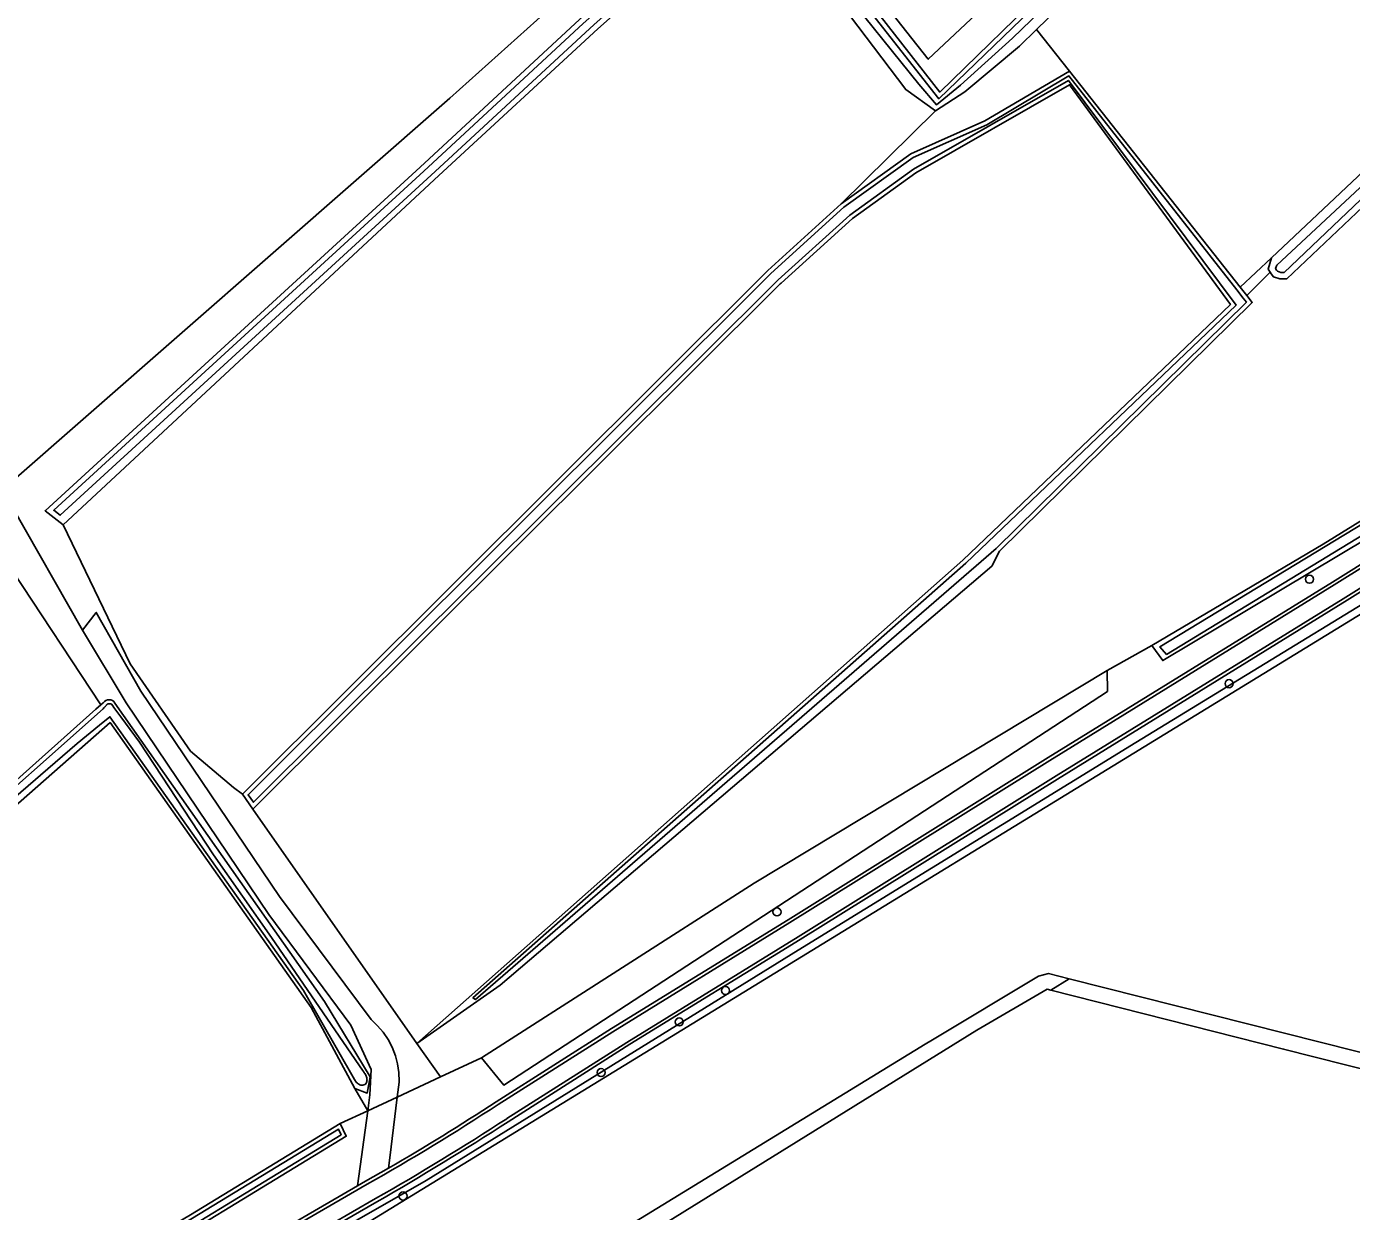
# Model space of a CAD drawing. Extents: x 164494 to 166241, y 382475 to 384495.
# Drawn here: x 165703.4 to 165864.2, y 382565.2 to 382708.9 of the extents above; entities that cross this region are included whole.
import ezdxf

# ---------------------------------------------------------------- set-up
doc = ezdxf.new("R2010")
doc.units = 0
for name, color, linetype in [('IMGEO_Berm_open', 7, 'Continuous'), ('IMGEO_Boom', 7, 'Continuous'), ('IMGEO_Erf', 7, 'Continuous'), ('IMGEO_Fietspad_gesloten', 7, 'Continuous'), ('IMGEO_Grasland_agrarisch', 7, 'Continuous'), ('IMGEO_Grasland_overig', 7, 'Continuous'), ('IMGEO_Groenvoorziening', 7, 'Continuous'), ('IMGEO_Hek', 7, 'Continuous'), ('IMGEO_Houtwal', 7, 'Continuous'), ('IMGEO_Loofbos', 7, 'Continuous'), ('IMGEO_Oever', 7, 'Continuous'), ('IMGEO_Rijbaan_lokaal_open', 7, 'Continuous'), ('IMGEO_Waterloop', 7, 'Continuous')]:
    doc.layers.add(name, color=color, linetype=linetype)

msp = doc.modelspace()

# ---------------------------------------------------------------- linework, layer by layer
at = {"layer": 'IMGEO_Berm_open'}
for points in [[(166090.25, 382785.18), (166090.25, 382785.18), (166029.41, 382746.41), (165974.55, 382711.98), (165861.9, 382641.5), (165827.39, 382620.25), (165795.83, 382600.56), (165774.4, 382587.35), (165760.41, 382578.47)], [(165760.65, 382578.14), (165774.58, 382586.97), (165796.04, 382600.2), (165827.6, 382619.88), (165862.1, 382641.17), (165904.44, 382667.59), (165974.83, 382711.66), (166029.55, 382746.08), (166090.3, 382784.45), (166090.25, 382785.18)], [(166090.47, 382782.19), (166030.64, 382744.38), (165976.14, 382710.15), (165863.19, 382639.48), (165828.35, 382617.99), (165797.08, 382598.49), (165776.28, 382585.67), (165761.69, 382576.43)], [(165761.88, 382576.05), (165776.65, 382585.44), (165797.31, 382598.15), (165828.51, 382617.61), (165863.7, 382639.32), (165905.74, 382665.55), (165976.39, 382709.8), (166030.87, 382744.07), (166090.51, 382781.65), (166090.47, 382782.11), (166090.47, 382782.19)], [(165747.36, 382570.43), (165744.55, 382568.83), (165743.6, 382568.28), (165730.63, 382560.77), (165708.12, 382548.35), (165696.44, 382541.93), (165696.59, 382541.59), (165730.88, 382560.43), (165744.77, 382568.47)], [(165745.79, 382566.73), (165731.82, 382558.67), (165721.25, 382552.79), (165697.57, 382539.86), (165697.72, 382539.5), (165732.05, 382558.31), (165745.93, 382566.33)]]:
    msp.add_lwpolyline(points, dxfattribs=at)
for centre, radius, start, end in [((165597.42, 382828.23), 298.65, 299.5636, 303.1304), ((165612.07, 382804.55), 270.4, 300.0221, 303.2707), ((165585.46, 382847.42), 323.26, 299.7342, 303.0363), ((165579.54, 382857.3), 335.18, 299.7635, 302.9572)]:
    msp.add_arc(centre, radius, start, end, dxfattribs=at)
at = {"layer": 'IMGEO_Boom'}
for centre in [(165859.11, 382641.86), (165849.35, 382629.19), (165794.49, 382601.5), (165788.25, 382591.96), (165782.63, 382588.16), (165773.15, 382582.02), (165749.11, 382567.04)]:
    msp.add_circle(centre, 0.489, dxfattribs=at)
at = {"layer": 'IMGEO_Erf'}
msp.add_lwpolyline([(165642.45, 382595.64), (165644.56, 382593.54), (165659.24, 382579.12), (165711.83, 382626.08), (165712.43, 382626.61), (165701.74, 382642.89), (165701.38, 382642.64), (165700.67, 382642.26), (165697.35, 382646.65), (165695.25, 382650.41), (165694.47, 382651.34), (165694.36, 382651.48), (165693.11, 382653.54), (165668.7, 382633.48), (165668.14, 382632.96), (165658.89, 382642.68)], dxfattribs=at)
at = {"layer": 'IMGEO_Fietspad_gesloten'}
for points in [[(166090.3, 382784.45), (166029.55, 382746.08), (165974.83, 382711.66), (165904.44, 382667.59), (165862.1, 382641.17), (165827.6, 382619.88), (165796.04, 382600.2), (165774.58, 382586.97), (165760.65, 382578.14)], [(165761.69, 382576.43), (165776.28, 382585.67), (165797.08, 382598.49), (165828.35, 382617.99), (165863.19, 382639.48), (165976.14, 382710.15), (166030.64, 382744.38), (166090.47, 382782.19), (166090.3, 382784.45)], [(165744.77, 382568.47), (165730.88, 382560.43), (165696.59, 382541.59), (165697.57, 382539.86), (165721.25, 382552.79), (165731.82, 382558.67), (165745.79, 382566.73)]]:
    msp.add_lwpolyline(points, dxfattribs=at)
for centre, radius, start, end in [((165597.42, 382828.23), 298.65, 299.5636, 303.1304), ((165585.46, 382847.42), 323.26, 299.7342, 303.0363)]:
    msp.add_arc(centre, radius, start, end, dxfattribs=at)
at = {"layer": 'IMGEO_Grasland_agrarisch'}
msp.add_lwpolyline([(165700.53, 382652.73), (165754.79, 382700.23), (165789.98, 382731.81), (165812.7, 382752.93), (165856.01, 382792.29), (165858.13, 382794.1), (165858.96, 382793.41), (165860.27, 382792.25), (165863.73, 382795.46), (165858.52, 382798.13), (165846.2, 382805.03), (165844.96, 382805.84), (165842.95, 382805.65), (165839, 382806.39), (165836.64, 382808.41), (165833.64, 382811.65), (165829.97, 382808.54), (165789.29, 382773.33), (165783.43, 382779.3), (165825.16, 382816.73), (165831.9, 382822.91)], dxfattribs=at)
for points in [[(165860.27, 382792.25), (165861.64, 382791.04), (165862.14, 382790.46), (165803.14, 382736.23), (165794.29, 382728.46), (165812.84, 382704.93), (165907.73, 382793.89), (165886.03, 382815.2), (165866.07, 382795.13), (165865.66, 382794.74), (165863.73, 382795.46)], [(165946.34, 382766.54), (165947.01, 382771.3), (165921.59, 382797.59), (165912.24, 382789.4), (165909.15, 382786.7), (165895.87, 382774.52), (165869.26, 382750), (165858.72, 382740.29), (165825.99, 382708.56), (165829.97, 382703.47), (165850.7, 382677.28), (165851.5, 382676.28), (165854.33, 382679.12), (165854.11, 382679.49), (165854.49, 382680.85), (165874.03, 382699.25), (165903.86, 382727.02)], [(165793.39, 382679.31), (165802.26, 382687.39), (165813.74, 382698.68), (165810.12, 382701.26), (165791.77, 382725.53), (165772.76, 382708.64), (165753.47, 382690.83), (165707.88, 382648.47), (165715.99, 382631.6), (165723.31, 382621.02), (165728.54, 382616.6), (165729.63, 382615.77)], [(165849.51, 382675.18), (165829.99, 382701.84), (165811.35, 382691.14), (165803.65, 382685.61), (165794.98, 382677.78), (165794.86, 382677.68), (165730.88, 382613.98), (165750.79, 382585.53), (165817.05, 382644.17)], [(165839.96, 382633.8), (165860.76, 382646.12), (165882.17, 382659.32), (165890.4, 382664.79), (165871.71, 382692.85), (165856.35, 382678.28), (165855.51, 382678.28), (165854.74, 382678.55), (165854.47, 382678.9), (165854.33, 382679.12), (165851.5, 382676.28), (165852.17, 382675.43), (165821.5, 382645.26), (165820.55, 382643.46), (165760.9, 382592.62), (165750.79, 382585.53), (165753.64, 382581.48), (165758.64, 382583.81), (165791.72, 382604.98), (165834.57, 382630.78)], [(165741.48, 382575.83), (165744.83, 382577.39), (165743.28, 382580.1), (165737.96, 382589.9), (165713.57, 382624.46), (165660.54, 382577.84), (165692.22, 382546.72), (165710.92, 382557.43), (165723.31, 382564.75)]]:
    msp.add_lwpolyline(points, close=True, dxfattribs=at)
at = {"layer": 'IMGEO_Grasland_overig'}
for points in [[(165907.73, 382793.89), (165812.84, 382704.93), (165794.29, 382728.46), (165803.14, 382736.23), (165862.14, 382790.46), (165861.64, 382791.04), (165836.44, 382767.7), (165816.95, 382750), (165796.12, 382731.09), (165795.36, 382732.1), (165792.24, 382729.11), (165814.25, 382700.96), (165841.52, 382727.5), (165865.72, 382750), (165910.26, 382791.41)], [(165748.4, 382579.04), (165748.63, 382580.84), (165748.63, 382580.95), (165748.6, 382582.02), (165748.44, 382583.06), (165748.19, 382584.03), (165747.79, 382585.08), (165747.3, 382586.02), (165746.71, 382586.9), (165746.03, 382587.7), (165745.25, 382588.44), (165734.14, 382603.37), (165717.28, 382628.27), (165711.89, 382637.84), (165710.23, 382635.66), (165715.5, 382626.87), (165732.81, 382601.2), (165742.79, 382587.76), (165745.23, 382582.38), (165745.09, 382579.33), (165744.83, 382577.39)], [(165744.83, 382577.39), (165743.6, 382568.28), (165744.55, 382568.83), (165747.36, 382570.43), (165747.51, 382571.66), (165748.4, 382579.04)]]:
    msp.add_lwpolyline(points, close=True, dxfattribs=at)
at = {"layer": 'IMGEO_Groenvoorziening'}
for points in [[(166089.95, 382789.28), (166050.76, 382764.85), (166005.7, 382736.98), (165974.15, 382717.99), (165934.27, 382692.82), (165915.64, 382680.8), (165899.16, 382670.95), (165896.65, 382669.23), (165893.07, 382666.69), (165894.9, 382664.04), (165841.31, 382632), (165839.96, 382633.8), (165834.57, 382630.78), (165834.6, 382628.24), (165761.36, 382580.48), (165758.64, 382583.81), (165753.64, 382581.48), (165748.4, 382579.04), (165747.51, 382571.66), (165747.36, 382570.43)], [(165760.41, 382578.47), (165774.4, 382587.35), (165795.83, 382600.56), (165827.39, 382620.25), (165861.9, 382641.5), (165974.55, 382711.98), (166029.41, 382746.41), (166090.25, 382785.18), (166090.25, 382785.18), (166090.19, 382786.02), (166089.95, 382789.28), (166089.95, 382789.28)], [(165692.92, 382535.35), (165692.95, 382535.36), (165693.02, 382535.41), (165736.42, 382560.07), (165751.94, 382568.93), (165797.05, 382596.87), (165838.04, 382622.04), (165882.02, 382648.91), (165907.41, 382664.63), (165919.33, 382672.2), (165940.41, 382685.1), (165944.92, 382687.94), (165944.18, 382688.99), (165955.45, 382696.01), (165955.98, 382694.9), (165978.62, 382709.16), (166000, 382723), (166010.15, 382729.57), (166043.64, 382750), (166054.81, 382756.81), (166090.65, 382779.7), (166090.51, 382781.65)], [(166090.51, 382781.65), (166030.87, 382744.07), (165976.39, 382709.8), (165905.74, 382665.55), (165863.7, 382639.32), (165828.51, 382617.61), (165797.31, 382598.15), (165776.65, 382585.44), (165761.88, 382576.05)], [(165613.91, 382510.24), (165632.61, 382512.73), (165635.88, 382513.33), (165647.67, 382516.12), (165656.38, 382518.59), (165674.45, 382525.44), (165680.46, 382528.23), (165686.34, 382529.03), (165689.39, 382527.86), (165689.58, 382527.95), (165689.92, 382528.1), (165693.73, 382529.78), (165693.96, 382529.89), (165694.24, 382530.01), (165695.26, 382533.46), (165936.75, 382681.38), (165942.47, 382685.23), (165945.21, 382687.52), (165950.28, 382690.61), (165956.22, 382694.41), (166090.69, 382779.16), (166090.65, 382779.7)], [(166000, 382723), (165978.62, 382709.16), (165955.98, 382694.9), (165944.92, 382687.94), (165940.41, 382685.1), (165919.33, 382672.2), (165907.41, 382664.63), (165882.02, 382648.91), (165838.04, 382622.04), (165797.05, 382596.87), (165751.94, 382568.93), (165736.42, 382560.07), (165693.02, 382535.41)], [(165701.61, 382650.8), (165700.53, 382652.73), (165697.9, 382658.89), (165694.56, 382657.42), (165692.82, 382656.65), (165691.22, 382656.07), (165693.11, 382653.54), (165694.36, 382651.48), (165694.47, 382651.34), (165695.25, 382650.41), (165697.35, 382646.65), (165700.67, 382642.26), (165701.38, 382642.64), (165701.74, 382642.89), (165712.43, 382626.61), (165712.73, 382626.87)], [(165714.15, 382626.84), (165739.6, 382590.64), (165745.12, 382581.49), (165744.77, 382579.53), (165743.28, 382580.1), (165744.83, 382577.39), (165745.09, 382579.33), (165745.23, 382582.38), (165742.79, 382587.76), (165732.81, 382601.2), (165715.5, 382626.87), (165710.23, 382635.66), (165701.61, 382650.8)], [(165700.68, 382516.58), (165704.78, 382518.76), (165706.57, 382517.31), (165708.02, 382518.14), (165708.96, 382518.68), (165723.08, 382526.75), (165728.78, 382530.52), (165730.31, 382531.59), (165732.02, 382532.66), (165750.41, 382544.81), (165818.73, 382587.16), (165827.26, 382592.13), (165827.74, 382592), (165829.96, 382593.38), (165827.42, 382594.02), (165826.23, 382593.72), (165813.38, 382585.99), (165812.48, 382585.45), (165732.44, 382536.45), (165721.06, 382529.75), (165701.27, 382518.2)], [(165730.63, 382560.77), (165743.6, 382568.28), (165744.83, 382577.39), (165741.48, 382575.83), (165742.22, 382574.3), (165711.6, 382555.62), (165691.52, 382544.63), (165690.11, 382546.02), (165686.96, 382544.97)], [(165745.93, 382566.33), (165732.05, 382558.31), (165697.72, 382539.5), (165695.64, 382538.23), (165693.36, 382536.56)]]:
    msp.add_lwpolyline(points, dxfattribs=at)
for centre, radius, start, end in [((165713.43, 382626.4), 0.845, 31.6117, 146.05), ((165612.07, 382804.55), 270.4, 300.0221, 303.2707), ((165579.54, 382857.3), 335.18, 299.7635, 302.9572)]:
    msp.add_arc(centre, radius, start, end, dxfattribs=at)
at = {"layer": 'IMGEO_Hek'}
for points in [[(165789.98, 382731.81), (165754.79, 382700.23), (165700.53, 382652.73)], [(165854.49, 382680.85), (165850.7, 382677.28)], [(165729.63, 382615.77), (165728.54, 382616.6), (165723.31, 382621.02), (165715.99, 382631.6), (165707.88, 382648.47)], [(165750.79, 382585.53), (165730.88, 382613.98)]]:
    msp.add_lwpolyline(points, dxfattribs=at)
at = {"layer": 'IMGEO_Houtwal'}
for points in [[(165789.98, 382731.81), (165754.79, 382700.23), (165700.53, 382652.73)], [(165701.61, 382650.8), (165710.23, 382635.66), (165711.89, 382637.84), (165717.28, 382628.27), (165734.14, 382603.37), (165745.25, 382588.44), (165746.03, 382587.7), (165746.71, 382586.9), (165747.3, 382586.02), (165747.79, 382585.08), (165748.19, 382584.03), (165748.44, 382583.06), (165748.6, 382582.02), (165748.63, 382580.95), (165748.63, 382580.84), (165748.4, 382579.04), (165753.64, 382581.48), (165750.79, 382585.53), (165730.88, 382613.98), (165729.63, 382615.77), (165728.54, 382616.6), (165723.31, 382621.02), (165715.99, 382631.6), (165707.88, 382648.47), (165705.68, 382650.17), (165751.18, 382691.84), (165770.52, 382709.76)]]:
    msp.add_lwpolyline(points, dxfattribs=at)
at = {"layer": 'IMGEO_Loofbos'}
msp.add_lwpolyline([(165829.97, 382703.47), (165825.99, 382708.56), (165823.91, 382706.54), (165817.3, 382700.98), (165813.74, 382698.68), (165802.26, 382687.39), (165810.73, 382693.48), (165819.73, 382697.46)], close=True, dxfattribs=at)
at = {"layer": 'IMGEO_Oever'}
for points in [[(165895.87, 382774.52), (165909.15, 382786.7), (165912.24, 382789.4), (165910.26, 382791.41), (165865.72, 382750), (165841.52, 382727.5), (165814.25, 382700.96), (165792.24, 382729.11), (165770.52, 382709.76), (165751.18, 382691.84), (165705.68, 382650.17), (165707.88, 382648.47), (165753.47, 382690.83), (165772.76, 382708.64), (165791.77, 382725.53), (165810.12, 382701.26), (165813.74, 382698.68), (165817.3, 382700.98), (165823.91, 382706.54), (165825.99, 382708.56), (165858.72, 382740.29), (165869.26, 382750)], [(165895.41, 382775.02), (165868.8, 382750.5), (165858.25, 382740.78), (165825.34, 382709.67), (165823.08, 382707.51), (165816.74, 382701.8), (165813.85, 382699.4), (165811.7, 382701.9), (165791.87, 382726.52), (165772.3, 382709.14), (165753.01, 382691.33), (165707.51, 382649.61), (165706.73, 382650.22), (165751.64, 382691.34), (165770.98, 382709.26), (165792.15, 382728.12), (165814.12, 382700.15), (165841.99, 382727.01), (165866.18, 382749.5), (165910.24, 382790.46), (165911.24, 382789.44), (165908.69, 382787.21)], [(165905.98, 382724.85), (165903.86, 382727.02), (165874.03, 382699.25), (165854.49, 382680.85), (165854.11, 382679.49), (165854.33, 382679.12), (165854.47, 382678.9), (165854.74, 382678.55), (165855.51, 382678.28), (165856.35, 382678.28), (165871.71, 382692.85), (165890.4, 382664.79), (165882.17, 382659.32), (165860.76, 382646.12), (165839.96, 382633.8), (165841.31, 382632), (165894.9, 382664.04), (165893.07, 382666.69), (165891.02, 382669.65), (165873.89, 382694.45)], [(165903.86, 382725.88), (165904.46, 382725.7), (165904.98, 382725.18), (165905.12, 382724.79), (165905.1, 382724.6), (165873.09, 382694.57), (165893.09, 382664), (165841.77, 382632.73), (165840.96, 382633.67), (165891.68, 382664.43), (165872.06, 382694.07), (165871.26, 382693.53), (165856.03, 382679.08), (165855.65, 382679.08), (165855.23, 382679.22), (165855.12, 382679.35), (165855, 382679.56), (165855.14, 382679.94), (165871.72, 382695.4), (165903.36, 382725.62)], [(165820.55, 382643.46), (165821.5, 382645.26), (165852.17, 382675.43), (165851.5, 382676.28), (165850.7, 382677.28), (165829.97, 382703.47), (165819.73, 382697.46), (165810.73, 382693.48), (165802.26, 382687.39), (165793.39, 382679.31), (165729.63, 382615.77), (165730.88, 382613.98), (165794.86, 382677.68), (165794.98, 382677.78), (165803.65, 382685.61), (165811.35, 382691.14), (165829.99, 382701.84), (165849.51, 382675.18), (165817.05, 382644.17), (165750.79, 382585.53), (165760.9, 382592.62)], [(165757.9, 382590.88), (165757.59, 382591.07), (165817.41, 382643.79), (165850.21, 382675.12), (165829.85, 382702.37), (165811.06, 382691.59), (165803.32, 382686.02), (165794.62, 382678.17), (165794.5, 382678.06), (165730.95, 382614.8), (165730.32, 382615.71), (165793.76, 382678.93), (165802.59, 382686.98), (165811, 382693.02), (165819.97, 382696.99), (165829.92, 382702.91), (165850.29, 382676.95), (165851.08, 382675.95), (165851.46, 382675.47), (165821.07, 382645.58)]]:
    msp.add_lwpolyline(points, close=True, dxfattribs=at)
for points in [[(165712.73, 382626.87), (165712.43, 382626.61), (165711.83, 382626.08), (165659.24, 382579.12), (165644.56, 382593.54), (165642.45, 382595.64)], [(165694.92, 382610.35), (165712.73, 382626.15), (165712.82, 382626.26), (165712.86, 382626.29), (165712.89, 382626.33), (165712.92, 382626.36), (165712.95, 382626.4), (165712.97, 382626.43), (165713.01, 382626.48), (165713.05, 382626.52), (165713.08, 382626.56), (165713.11, 382626.6), (165713.14, 382626.64), (165713.18, 382626.67), (165713.22, 382626.69), (165713.24, 382626.7), (165713.3, 382626.73), (165713.35, 382626.73), (165713.39, 382626.74), (165713.45, 382626.74), (165713.5, 382626.73), (165713.6, 382626.73), (165713.74, 382626.69), (165713.88, 382626.5), (165714.03, 382626.29), (165714.85, 382625.18), (165717.14, 382622.09), (165726.11, 382608.44), (165733.15, 382598.38), (165744.27, 382582.19), (165744.34, 382582.09), (165744.41, 382581.99), (165744.48, 382581.9), (165744.54, 382581.79), (165744.6, 382581.69), (165744.65, 382581.59), (165744.69, 382581.49), (165744.72, 382581.38), (165744.74, 382581.27), (165744.75, 382581.16), (165744.74, 382581.07), (165744.72, 382580.93), (165744.68, 382580.82), (165744.62, 382580.71), (165744.55, 382580.62), (165744.49, 382580.58), (165744.36, 382580.51), (165744.25, 382580.49), (165744.13, 382580.49), (165744.01, 382580.5), (165743.89, 382580.53), (165743.74, 382580.6), (165743.68, 382580.64), (165743.59, 382580.71), (165743.51, 382580.79), (165743.43, 382580.87), (165743.36, 382580.96), (165743.3, 382581.06), (165743.24, 382581.16), (165737.03, 382591.97), (165713.55, 382625.17), (165712.26, 382624.16), (165709.56, 382621.95), (165700.01, 382613.71)], [(165713.57, 382624.46), (165737.96, 382589.9), (165743.28, 382580.1), (165744.77, 382579.53), (165745.12, 382581.49), (165739.6, 382590.64), (165714.15, 382626.84)], [(165642.3, 382595.76), (165642.23, 382595.83), (165622.4, 382614.57), (165619.7, 382612.1), (165623.94, 382608.84), (165628.47, 382605.35), (165643.57, 382591.92), (165690.11, 382546.02), (165691.52, 382544.63), (165711.6, 382555.62), (165742.22, 382574.3), (165741.48, 382575.83), (165723.31, 382564.75), (165710.92, 382557.43), (165692.22, 382546.72), (165660.54, 382577.84), (165713.57, 382624.46)], [(165691.97, 382546.3), (165711.16, 382557.02), (165723.56, 382564.35), (165741.28, 382575.15), (165741.6, 382574.48), (165711.37, 382556.04), (165699.15, 382549.38)]]:
    msp.add_lwpolyline(points, dxfattribs=at)
msp.add_arc((165713.43, 382626.4), 0.845, 31.6117, 146.05, dxfattribs=at)
at = {"layer": 'IMGEO_Rijbaan_lokaal_open'}
msp.add_lwpolyline([(165827.74, 382592), (165855.96, 382584.87), (165874.67, 382580.13), (165912.24, 382614.81), (165914.35, 382611.36), (165917.55, 382614.46), (165927.95, 382624.55), (165927.17, 382625.41), (165925.44, 382627.29), (165923.62, 382629.11), (165873.39, 382582.44), (165829.96, 382593.38), (165827.74, 382592)], dxfattribs=at)
at = {"layer": 'IMGEO_Waterloop'}
for points in [[(165895.41, 382775.02), (165908.69, 382787.21), (165911.24, 382789.44), (165910.24, 382790.46), (165866.18, 382749.5), (165841.99, 382727.01), (165814.12, 382700.15), (165792.15, 382728.12), (165770.98, 382709.26), (165751.64, 382691.34), (165706.73, 382650.22), (165707.51, 382649.61), (165753.01, 382691.33), (165772.3, 382709.14), (165791.87, 382726.52), (165811.7, 382701.9), (165813.85, 382699.4), (165816.74, 382701.8), (165823.08, 382707.51), (165825.34, 382709.67), (165858.25, 382740.78), (165868.8, 382750.5)], [(165871.72, 382695.4), (165855.14, 382679.94), (165855, 382679.56), (165855.12, 382679.35), (165855.23, 382679.22), (165855.65, 382679.08), (165856.03, 382679.08), (165871.26, 382693.53), (165872.06, 382694.07), (165891.68, 382664.43), (165840.96, 382633.67), (165841.77, 382632.73), (165893.09, 382664), (165873.09, 382694.57), (165905.1, 382724.6), (165905.12, 382724.79), (165904.98, 382725.18), (165904.46, 382725.7), (165903.86, 382725.88), (165903.36, 382725.62)], [(165829.92, 382702.91), (165819.97, 382696.99), (165811, 382693.02), (165802.59, 382686.98), (165793.76, 382678.93), (165730.32, 382615.71), (165730.95, 382614.8), (165794.5, 382678.06), (165794.62, 382678.17), (165803.32, 382686.02), (165811.06, 382691.59), (165829.85, 382702.37), (165850.21, 382675.12), (165817.41, 382643.79), (165757.59, 382591.07), (165757.9, 382590.88), (165821.07, 382645.58), (165851.46, 382675.47), (165851.08, 382675.95), (165850.29, 382676.95)], [(165834.57, 382630.78), (165791.72, 382604.98), (165758.64, 382583.81), (165761.36, 382580.48), (165834.6, 382628.24)]]:
    msp.add_lwpolyline(points, close=True, dxfattribs=at)
for points in [[(165613.91, 382510.24), (165632.61, 382512.73), (165635.88, 382513.33), (165647.67, 382516.12), (165656.38, 382518.59), (165674.45, 382525.44), (165680.46, 382528.23), (165686.34, 382529.03), (165689.39, 382527.86), (165689.58, 382527.95), (165689.92, 382528.1), (165693.73, 382529.78), (165693.96, 382529.89), (165694.24, 382530.01), (165695.26, 382533.46), (165936.75, 382681.38), (165942.47, 382685.23), (165945.21, 382687.52), (165950.28, 382690.61), (165956.22, 382694.41), (166090.69, 382779.16)], [(166000.22, 382699.28), (165991.93, 382691.68), (165985.41, 382685.82), (165966.27, 382667.93), (165957.67, 382660.19), (165944.14, 382647.59), (165923.62, 382629.11), (165873.39, 382582.44), (165829.96, 382593.38), (165827.42, 382594.02), (165826.23, 382593.72), (165813.38, 382585.99), (165812.48, 382585.45), (165732.44, 382536.45), (165721.06, 382529.75), (165701.27, 382518.2)], [(165700.01, 382613.71), (165709.56, 382621.95), (165712.26, 382624.16), (165713.55, 382625.17), (165737.03, 382591.97), (165743.24, 382581.16), (165743.3, 382581.06), (165743.36, 382580.96), (165743.43, 382580.87), (165743.51, 382580.79), (165743.59, 382580.71), (165743.68, 382580.64), (165743.74, 382580.6), (165743.89, 382580.53), (165744.01, 382580.5), (165744.13, 382580.49), (165744.25, 382580.49), (165744.36, 382580.51), (165744.49, 382580.58), (165744.55, 382580.62), (165744.62, 382580.71), (165744.68, 382580.82), (165744.72, 382580.93), (165744.74, 382581.07), (165744.75, 382581.16), (165744.74, 382581.27), (165744.72, 382581.38), (165744.69, 382581.49), (165744.65, 382581.59), (165744.6, 382581.69), (165744.54, 382581.79), (165744.48, 382581.9), (165744.41, 382581.99), (165744.34, 382582.09), (165744.27, 382582.19), (165733.15, 382598.38), (165726.11, 382608.44), (165717.14, 382622.09), (165714.85, 382625.18), (165714.03, 382626.29), (165713.88, 382626.5), (165713.74, 382626.69), (165713.6, 382626.73), (165713.5, 382626.73), (165713.45, 382626.74), (165713.39, 382626.74), (165713.35, 382626.73), (165713.3, 382626.73), (165713.24, 382626.7), (165713.22, 382626.69), (165713.18, 382626.67), (165713.14, 382626.64), (165713.11, 382626.6), (165713.08, 382626.56), (165713.05, 382626.52), (165713.01, 382626.48), (165712.97, 382626.43), (165712.95, 382626.4), (165712.92, 382626.36), (165712.89, 382626.33), (165712.86, 382626.29), (165712.82, 382626.26), (165712.73, 382626.15), (165694.92, 382610.35)], [(165699.15, 382549.38), (165711.37, 382556.04), (165741.6, 382574.48), (165741.28, 382575.15), (165723.56, 382564.35), (165711.16, 382557.02), (165691.97, 382546.3)]]:
    msp.add_lwpolyline(points, dxfattribs=at)

doc.saveas('drawing.dxf')
